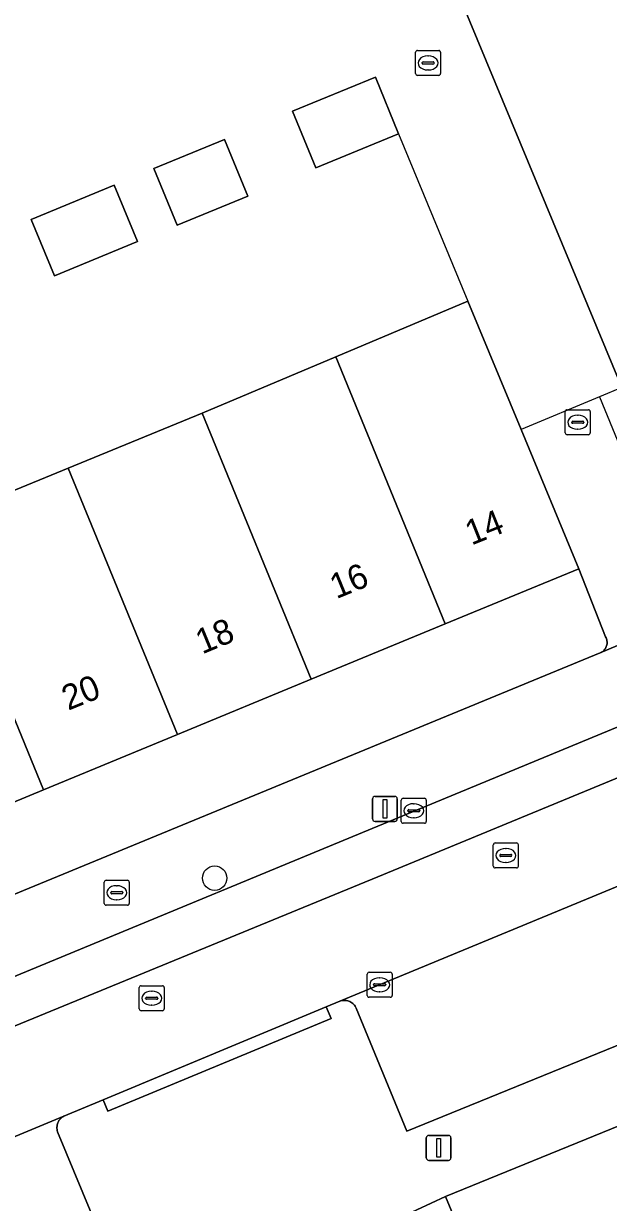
# Model space of a CAD drawing. Extents: x 160377 to 161131, y 383938 to 384853.
# Drawn here: x 161028.51 to 161051.94, y 384255.57 to 384302.76 of the extents above; entities that cross this region are included whole.
import ezdxf

# ---------------------------------------------------------------- set-up
doc = ezdxf.new("R2010")
doc.units = 0
for name, color, linetype in [('IMGEO_Boom', 7, 'Continuous'), ('IMGEO_Brandkraan', 7, 'Continuous'), ('IMGEO_Erf', 7, 'Continuous'), ('IMGEO_Hek', 7, 'Continuous'), ('IMGEO_Kolk', 7, 'Continuous'), ('IMGEO_Lichtmast', 7, 'Continuous'), ('IMGEO_Muur', 7, 'Continuous'), ('IMGEO_Pand', 7, 'Continuous'), ('IMGEO_Pand_nummerreeks', 7, 'Continuous'), ('IMGEO_Pand_overbouw', 7, 'Continuous'), ('IMGEO_Parkeervlak_open', 7, 'Continuous'), ('IMGEO_Rijbaan_lokaal_open', 7, 'Continuous'), ('IMGEO_Rioolput', 7, 'Continuous'), ('IMGEO_Voetpad_open', 7, 'Continuous')]:
    doc.layers.add(name, color=color, linetype=linetype)

msp = doc.modelspace()

# ---------------------------------------------------------------- linework, layer by layer
at = {"layer": 'IMGEO_Boom'}
msp.add_circle((161036.164, 384268.547), 0.489, dxfattribs=at)
at = {"layer": 'IMGEO_Brandkraan'}
for p, q in [((161031.742, 384267.538), (161031.742, 384268.39)), ((161031.817, 384268.464), (161032.669, 384268.464)), ((161032.23, 384268.244), (161032.255, 384268.244)), ((161032.743, 384268.39), (161032.743, 384267.538)), ((161032.001, 384267.958), (161032.001, 384267.97)), ((161032.439, 384267.921), (161032.041, 384267.921)), ((161032.044, 384268.007), (161032.442, 384268.007)), ((161032.253, 384267.684), (161032.228, 384267.684)), ((161032.485, 384267.97), (161032.485, 384267.958)), ((161032.669, 384267.464), (161031.817, 384267.464))]:
    msp.add_line(p, q, dxfattribs=at)
for points in [[(161031.742, 384267.538), (161031.742, 384268.39)], [(161031.817, 384268.464), (161032.669, 384268.464)], [(161032.743, 384268.39), (161032.743, 384267.538)], [(161032.669, 384267.464), (161031.817, 384267.464)]]:
    msp.add_lwpolyline(points, dxfattribs=at)
for centre, radius, start, end in [((161031.819, 384268.388), 0.0765, 91.552, 178.448), ((161031.819, 384268.388), 0.0765, 91.552, 178.448), ((161032.667, 384268.388), 0.0765, 1.552, 88.448), ((161032.667, 384268.388), 0.0765, 1.552, 88.448), ((161032.041, 384267.967), 0.0403, 85.8775, 175.7526), ((161032.038, 384267.957), 0.0366, 178.938, 274.7102), ((161032.442, 384267.964), 0.043, 264.8664, 352.4533), ((161032.446, 384267.969), 0.0386, 1.7309, 96.639), ((161031.819, 384267.54), 0.0765, 181.552, 268.448), ((161031.819, 384267.54), 0.0765, 181.552, 268.448), ((161032.667, 384267.54), 0.0765, 271.552, 358.448), ((161032.667, 384267.54), 0.0765, 271.552, 358.448)]:
    msp.add_arc(centre, radius, start, end, dxfattribs=at)
for centre, major_axis, ratio, start_param, end_param in [((161032.229, 384267.964), (-0.387, 0.002), 0.722429, 4.712389, 7.853982), ((161032.254, 384267.964), (-0.39, 0.002), 0.717154, 1.570796, 4.712389)]:
    msp.add_ellipse(centre, major_axis=major_axis, ratio=ratio, start_param=start_param, end_param=end_param, dxfattribs=at)
at = {"layer": 'IMGEO_Erf'}
for points in [[(161052.467, 384288.186), (161043.635, 384309.473)], [(161024.935, 384282.763), (161030.301, 384284.963), (161035.668, 384287.163), (161041.012, 384289.418), (161046.299, 384291.649), (161048.436, 384286.511), (161050.756, 384280.935), (161051.817, 384278.211), (161051.823, 384278.201), (161051.842, 384278.165), (161051.857, 384278.128), (161051.869, 384278.089), (161051.877, 384278.05), (161051.882, 384278.01), (161051.883, 384277.97), (161051.88, 384277.93), (161051.874, 384277.89), (161051.865, 384277.852), (161051.852, 384277.814), (161051.836, 384277.777), (161051.816, 384277.742), (161051.794, 384277.709), (161051.768, 384277.678), (161051.74, 384277.649), (161051.709, 384277.623), (161051.677, 384277.6), (161051.642, 384277.58), (161051.606, 384277.563), (161055.172, 384279.07)]]:
    msp.add_lwpolyline(points, dxfattribs=at)
for points in [[(161042.604, 384300.613), (161043.533, 384298.344), (161040.213, 384296.985), (161039.283, 384299.248)], [(161036.561, 384298.116), (161037.489, 384295.848), (161034.662, 384294.691), (161033.733, 384296.958)], [(161032.136, 384296.291), (161033.072, 384294.026), (161029.747, 384292.653), (161028.812, 384294.917)], [(161043.694, 384254.998), (161045.174, 384251.358), (161046.935, 384252.153), (161045.41, 384255.798)]]:
    msp.add_lwpolyline(points, close=True, dxfattribs=at)
at = {"layer": 'IMGEO_Hek'}
msp.add_lwpolyline([(161051.577, 384287.818), (161048.436, 384286.511)], dxfattribs=at)
at = {"layer": 'IMGEO_Kolk'}
for p, q in [((161044.285, 384301.679), (161045.137, 384301.679)), ((161044.21, 384300.753), (161044.21, 384301.605)), ((161044.469, 384301.173), (161044.469, 384301.185)), ((161044.512, 384301.222), (161044.91, 384301.222)), ((161044.698, 384301.459), (161044.723, 384301.459)), ((161044.953, 384301.185), (161044.953, 384301.173)), ((161045.211, 384301.605), (161045.211, 384300.753)), ((161045.137, 384300.679), (161044.285, 384300.679)), ((161044.907, 384301.136), (161044.509, 384301.136)), ((161044.721, 384300.899), (161044.696, 384300.899)), ((161050.205, 384286.371), (161050.205, 384287.223)), ((161050.28, 384287.297), (161051.132, 384287.297)), ((161050.693, 384287.077), (161050.718, 384287.077)), ((161051.206, 384287.223), (161051.206, 384286.371)), ((161050.464, 384286.791), (161050.464, 384286.803)), ((161050.902, 384286.754), (161050.504, 384286.754)), ((161050.507, 384286.84), (161050.905, 384286.84)), ((161050.716, 384286.517), (161050.691, 384286.517)), ((161050.948, 384286.803), (161050.948, 384286.791)), ((161051.132, 384286.297), (161050.28, 384286.297)), ((161043.639, 384270.819), (161043.639, 384271.671)), ((161043.714, 384271.745), (161044.566, 384271.745)), ((161044.127, 384271.525), (161044.152, 384271.525)), ((161044.64, 384271.671), (161044.64, 384270.819)), ((161043.898, 384271.239), (161043.898, 384271.251)), ((161044.336, 384271.202), (161043.938, 384271.202)), ((161043.941, 384271.288), (161044.339, 384271.288)), ((161044.15, 384270.965), (161044.125, 384270.965)), ((161044.382, 384271.251), (161044.382, 384271.239)), ((161044.566, 384270.745), (161043.714, 384270.745)), ((161042.273, 384263.852), (161042.273, 384264.704)), ((161042.348, 384264.778), (161043.2, 384264.778)), ((161042.761, 384264.558), (161042.786, 384264.558)), ((161043.274, 384264.704), (161043.274, 384263.852)), ((161042.532, 384264.272), (161042.532, 384264.284)), ((161042.97, 384264.235), (161042.572, 384264.235)), ((161042.575, 384264.321), (161042.973, 384264.321)), ((161042.784, 384263.998), (161042.759, 384263.998)), ((161043.016, 384264.284), (161043.016, 384264.272)), ((161043.2, 384263.778), (161042.348, 384263.778))]:
    msp.add_line(p, q, dxfattribs=at)
for points in [[(161044.285, 384301.679), (161045.137, 384301.679)], [(161044.21, 384300.753), (161044.21, 384301.605)], [(161045.211, 384301.605), (161045.211, 384300.753)], [(161045.137, 384300.679), (161044.285, 384300.679)], [(161050.205, 384286.371), (161050.205, 384287.223)], [(161050.28, 384287.297), (161051.132, 384287.297)], [(161051.206, 384287.223), (161051.206, 384286.371)], [(161051.132, 384286.297), (161050.28, 384286.297)], [(161043.639, 384270.819), (161043.639, 384271.671)], [(161043.714, 384271.745), (161044.566, 384271.745)], [(161044.64, 384271.671), (161044.64, 384270.819)], [(161044.566, 384270.745), (161043.714, 384270.745)], [(161042.273, 384263.852), (161042.273, 384264.704)], [(161042.348, 384264.778), (161043.2, 384264.778)], [(161043.274, 384264.704), (161043.274, 384263.852)], [(161043.2, 384263.778), (161042.348, 384263.778)]]:
    msp.add_lwpolyline(points, dxfattribs=at)
for centre, radius, start, end in [((161044.287, 384301.603), 0.0765, 91.552, 178.448), ((161044.287, 384301.603), 0.0765, 91.552, 178.448), ((161045.135, 384301.603), 0.0765, 1.552, 88.448), ((161045.135, 384301.603), 0.0765, 1.552, 88.448), ((161044.509, 384301.182), 0.0403, 85.8775, 175.7526), ((161044.506, 384301.172), 0.0366, 178.938, 274.7102), ((161044.91, 384301.179), 0.043, 264.8664, 352.4533), ((161044.914, 384301.184), 0.0386, 1.7309, 96.639), ((161044.287, 384300.755), 0.0765, 181.552, 268.448), ((161044.287, 384300.755), 0.0765, 181.552, 268.448), ((161045.135, 384300.755), 0.0765, 271.552, 358.448), ((161045.135, 384300.755), 0.0765, 271.552, 358.448), ((161050.282, 384287.221), 0.0765, 91.552, 178.448), ((161050.282, 384287.221), 0.0765, 91.552, 178.448), ((161051.13, 384287.221), 0.0765, 1.552, 88.448), ((161051.13, 384287.221), 0.0765, 1.552, 88.448), ((161050.504, 384286.8), 0.0403, 85.8775, 175.7526), ((161050.501, 384286.79), 0.0366, 178.938, 274.7102), ((161050.905, 384286.797), 0.043, 264.8664, 352.4533), ((161050.909, 384286.802), 0.0386, 1.7309, 96.639), ((161050.282, 384286.373), 0.0765, 181.552, 268.448), ((161050.282, 384286.373), 0.0765, 181.552, 268.448), ((161051.13, 384286.373), 0.0765, 271.552, 358.448), ((161051.13, 384286.373), 0.0765, 271.552, 358.448), ((161043.716, 384271.669), 0.0765, 91.552, 178.448), ((161043.716, 384271.669), 0.0765, 91.552, 178.448), ((161044.564, 384271.669), 0.0765, 1.552, 88.448), ((161044.564, 384271.669), 0.0765, 1.552, 88.448), ((161043.938, 384271.248), 0.0403, 85.8775, 175.7526), ((161043.935, 384271.238), 0.0366, 178.938, 274.7102), ((161044.339, 384271.245), 0.043, 264.8664, 352.4533), ((161044.343, 384271.25), 0.0386, 1.7309, 96.639), ((161043.716, 384270.821), 0.0765, 181.552, 268.448), ((161043.716, 384270.821), 0.0765, 181.552, 268.448), ((161044.564, 384270.821), 0.0765, 271.552, 358.448), ((161044.564, 384270.821), 0.0765, 271.552, 358.448), ((161042.35, 384264.702), 0.0765, 91.552, 178.448), ((161042.35, 384264.702), 0.0765, 91.552, 178.448), ((161043.198, 384264.702), 0.0765, 1.552, 88.448), ((161043.198, 384264.702), 0.0765, 1.552, 88.448), ((161042.572, 384264.281), 0.0403, 85.8775, 175.7526), ((161042.569, 384264.271), 0.0366, 178.938, 274.7102), ((161042.973, 384264.278), 0.043, 264.8664, 352.4533), ((161042.977, 384264.283), 0.0386, 1.7309, 96.639), ((161042.35, 384263.854), 0.0765, 181.552, 268.448), ((161042.35, 384263.854), 0.0765, 181.552, 268.448), ((161043.198, 384263.854), 0.0765, 271.552, 358.448), ((161043.198, 384263.854), 0.0765, 271.552, 358.448)]:
    msp.add_arc(centre, radius, start, end, dxfattribs=at)
for centre, major_axis, ratio, start_param, end_param in [((161044.697, 384301.179), (-0.387, 0.002), 0.722429, 4.712389, 7.853982), ((161044.722, 384301.179), (-0.39, 0.002), 0.717154, 1.570796, 4.712389), ((161050.692, 384286.797), (-0.387, 0.002), 0.722429, 4.712389, 7.853982), ((161050.717, 384286.797), (-0.39, 0.002), 0.717154, 1.570796, 4.712389), ((161044.126, 384271.245), (-0.387, 0.002), 0.722429, 4.712389, 7.853982), ((161044.151, 384271.245), (-0.39, 0.002), 0.717154, 1.570796, 4.712389), ((161042.76, 384264.278), (-0.387, 0.002), 0.722429, 4.712389, 7.853982), ((161042.785, 384264.278), (-0.39, 0.002), 0.717154, 1.570796, 4.712389)]:
    msp.add_ellipse(centre, major_axis=major_axis, ratio=ratio, start_param=start_param, end_param=end_param, dxfattribs=at)
at = {"layer": 'IMGEO_Lichtmast'}
for p, q in [((161042.488, 384270.917), (161042.488, 384271.717)), ((161042.488, 384271.717), (161042.488, 384270.917)), ((161042.588, 384271.817), (161043.378, 384271.817)), ((161043.378, 384271.817), (161042.588, 384271.817)), ((161043.478, 384271.717), (161043.478, 384270.917)), ((161043.478, 384270.917), (161043.478, 384271.717)), ((161043.378, 384270.817), (161042.588, 384270.817)), ((161042.588, 384270.817), (161043.378, 384270.817)), ((161044.74, 384258.249), (161045.53, 384258.249)), ((161045.53, 384258.249), (161044.74, 384258.249)), ((161044.64, 384257.349), (161044.64, 384258.149)), ((161044.64, 384258.149), (161044.64, 384257.349)), ((161045.63, 384258.149), (161045.63, 384257.349)), ((161045.63, 384257.349), (161045.63, 384258.149)), ((161045.53, 384257.249), (161044.74, 384257.249)), ((161044.74, 384257.249), (161045.53, 384257.249))]:
    msp.add_line(p, q, dxfattribs=at)
for points in [[(161042.908, 384271.692), (161043.058, 384271.692), (161043.058, 384270.942), (161042.908, 384270.942), (161042.908, 384271.692)], [(161045.06, 384258.124), (161045.21, 384258.124), (161045.21, 384257.374), (161045.06, 384257.374), (161045.06, 384258.124)]]:
    msp.add_lwpolyline(points, dxfattribs=at)
for centre, start, end in [((161042.588, 384271.717), 90, 180), ((161042.588, 384271.717), 90, 180), ((161043.378, 384271.717), 0, 90), ((161043.378, 384271.717), 360, 90), ((161042.588, 384270.917), 180, 270), ((161042.588, 384270.917), 180, 270), ((161043.378, 384270.917), 270, 0), ((161043.378, 384270.917), 270, 0), ((161044.74, 384258.149), 90, 180), ((161044.74, 384258.149), 90, 180), ((161045.53, 384258.149), 0, 90), ((161045.53, 384258.149), 360, 90), ((161044.74, 384257.349), 180, 270), ((161044.74, 384257.349), 180, 270), ((161045.53, 384257.349), 270, 0), ((161045.53, 384257.349), 270, 0)]:
    msp.add_arc(centre, 0.1, start, end, dxfattribs=at)
at = {"layer": 'IMGEO_Muur'}
msp.add_lwpolyline([(161043.533, 384298.344), (161046.299, 384291.649)], dxfattribs=at)
at = {"layer": 'IMGEO_Pand'}
for points in [[(161074.82, 384302.027), (161073.837, 384304.457), (161072.112, 384308.722), (161070.425, 384312.894), (161070.278, 384312.832), (161070.04, 384312.733), (161067.27, 384319.352), (161066.575, 384319.061), (161064.145, 384317.949), (161064.108, 384318.029), (161063.456, 384317.756), (161049.287, 384311.826), (161048.407, 384311.458), (161043.635, 384309.473), (161052.467, 384288.186), (161056.088, 384279.458), (161075.193, 384287.422), (161079.928, 384289.396)], [(161039.283, 384299.248), (161040.213, 384296.985), (161043.533, 384298.344), (161042.604, 384300.613)], [(161033.733, 384296.958), (161034.662, 384294.691), (161037.489, 384295.848), (161036.561, 384298.116)], [(161032.136, 384296.291), (161028.812, 384294.917), (161029.747, 384292.653), (161033.072, 384294.026)], [(161048.436, 384286.511), (161046.299, 384291.649), (161041.012, 384289.418), (161045.396, 384278.723), (161050.756, 384280.935)], [(161045.396, 384278.723), (161041.012, 384289.418), (161035.668, 384287.163), (161040.035, 384276.511)], [(161030.301, 384284.963), (161034.674, 384274.298), (161040.035, 384276.511), (161035.668, 384287.163)], [(161029.312, 384272.085), (161034.674, 384274.298), (161030.301, 384284.963), (161024.935, 384282.763)], [(161024.935, 384282.763), (161019.568, 384280.563), (161023.951, 384269.873), (161029.312, 384272.085)], [(161073.438, 384255.204), (161076.73, 384256.587), (161076.649, 384256.781), (161072.444, 384266.783), (161065.409, 384263.914), (161066.768, 384260.583), (161053.802, 384255.26), (161052.424, 384258.656), (161045.41, 384255.798), (161046.935, 384252.153), (161047.835, 384250), (161052.543, 384238.746), (161076.199, 384248.638), (161075.626, 384250)]]:
    msp.add_lwpolyline(points, close=True, dxfattribs=at)
at = {"layer": 'IMGEO_Pand_overbouw'}
msp.add_lwpolyline([(161052.467, 384288.186), (161051.577, 384287.818), (161055.172, 384279.07), (161055.35, 384278.637), (161055.553, 384278.143), (161055.941, 384278.304), (161075.592, 384286.461), (161075.193, 384287.422), (161056.088, 384279.458)], close=True, dxfattribs=at)
at = {"layer": 'IMGEO_Parkeervlak_open'}
msp.add_lwpolyline([(161081.096, 384284.415), (161080.336, 384286.263), (161057.566, 384276.76), (161052.671, 384274.752), (161019.797, 384261.173), (161015.314, 384259.321), (160993.424, 384250.278), (160994.1, 384248.648), (161042.696, 384268.598), (161061.71, 384276.448)], close=True, dxfattribs=at)
for points in [[(161082.088, 384280.53), (161041.18, 384263.62), (161041.224, 384263.635), (161041.268, 384263.645), (161041.314, 384263.652), (161041.36, 384263.654), (161041.405, 384263.652), (161041.451, 384263.646), (161041.496, 384263.637), (161041.539, 384263.623), (161041.582, 384263.605), (161041.622, 384263.584), (161041.661, 384263.559), (161041.697, 384263.531), (161041.73, 384263.499), (161041.76, 384263.465), (161041.788, 384263.428), (161041.812, 384263.389), (161041.832, 384263.348), (161043.859, 384258.417), (161083.983, 384274.757)], [(161031.902, 384253.51), (161029.876, 384258.391), (161029.861, 384258.442), (161029.852, 384258.487), (161029.848, 384258.533), (161029.847, 384258.578), (161029.851, 384258.624), (161029.858, 384258.67), (161029.87, 384258.714), (161029.885, 384258.757), (161029.905, 384258.799), (161029.928, 384258.839), (161029.954, 384258.876), (161029.984, 384258.911), (161030.017, 384258.943), (161030.052, 384258.973), (161030.09, 384258.999), (161030.13, 384259.021), (161010.215, 384250.736)]]:
    msp.add_lwpolyline(points, dxfattribs=at)
at = {"layer": 'IMGEO_Rijbaan_lokaal_open'}
msp.add_lwpolyline([(161082.088, 384280.53), (161082.604, 384280.744), (161081.096, 384284.415), (161061.71, 384276.448), (161042.696, 384268.598), (160994.1, 384248.648), (160995.677, 384244.841), (160997.941, 384245.759), (161000, 384246.593), (161008.022, 384249.845), (161008.405, 384250), (161010.006, 384250.649), (161010.215, 384250.736), (161030.13, 384259.021), (161031.697, 384259.673), (161040.634, 384263.393), (161041.18, 384263.62)], close=True, dxfattribs=at)
at = {"layer": 'IMGEO_Rioolput'}
for p, q in [((161047.326, 384269.028), (161047.326, 384269.88)), ((161047.401, 384269.954), (161048.253, 384269.954)), ((161047.814, 384269.734), (161047.839, 384269.734)), ((161048.327, 384269.88), (161048.327, 384269.028)), ((161047.585, 384269.448), (161047.585, 384269.46)), ((161048.023, 384269.411), (161047.625, 384269.411)), ((161047.628, 384269.497), (161048.026, 384269.497)), ((161047.837, 384269.174), (161047.812, 384269.174)), ((161048.069, 384269.46), (161048.069, 384269.448)), ((161048.253, 384268.954), (161047.401, 384268.954)), ((161033.142, 384263.315), (161033.142, 384264.167)), ((161033.217, 384264.241), (161034.069, 384264.241)), ((161033.63, 384264.021), (161033.655, 384264.021)), ((161034.143, 384264.167), (161034.143, 384263.315)), ((161033.401, 384263.735), (161033.401, 384263.747)), ((161033.839, 384263.698), (161033.441, 384263.698)), ((161033.444, 384263.784), (161033.842, 384263.784)), ((161033.653, 384263.461), (161033.628, 384263.461)), ((161033.885, 384263.747), (161033.885, 384263.735)), ((161034.069, 384263.241), (161033.217, 384263.241))]:
    msp.add_line(p, q, dxfattribs=at)
for points in [[(161047.326, 384269.028), (161047.326, 384269.88)], [(161047.401, 384269.954), (161048.253, 384269.954)], [(161048.327, 384269.88), (161048.327, 384269.028)], [(161048.253, 384268.954), (161047.401, 384268.954)], [(161033.142, 384263.315), (161033.142, 384264.167)], [(161033.217, 384264.241), (161034.069, 384264.241)], [(161034.143, 384264.167), (161034.143, 384263.315)], [(161034.069, 384263.241), (161033.217, 384263.241)]]:
    msp.add_lwpolyline(points, dxfattribs=at)
for centre, radius, start, end in [((161047.403, 384269.878), 0.0765, 91.552, 178.448), ((161047.403, 384269.878), 0.0765, 91.552, 178.448), ((161048.251, 384269.878), 0.0765, 1.552, 88.448), ((161048.251, 384269.878), 0.0765, 1.552, 88.448), ((161047.625, 384269.457), 0.0403, 85.8775, 175.7526), ((161047.622, 384269.447), 0.0366, 178.938, 274.7102), ((161048.026, 384269.454), 0.043, 264.8664, 352.4533), ((161048.03, 384269.459), 0.0386, 1.7309, 96.639), ((161047.403, 384269.03), 0.0765, 181.552, 268.448), ((161047.403, 384269.03), 0.0765, 181.552, 268.448), ((161048.251, 384269.03), 0.0765, 271.552, 358.448), ((161048.251, 384269.03), 0.0765, 271.552, 358.448), ((161033.219, 384264.165), 0.0765, 91.552, 178.448), ((161033.219, 384264.165), 0.0765, 91.552, 178.448), ((161034.067, 384264.165), 0.0765, 1.552, 88.448), ((161034.067, 384264.165), 0.0765, 1.552, 88.448), ((161033.441, 384263.744), 0.0403, 85.8775, 175.7526), ((161033.438, 384263.734), 0.0366, 178.938, 274.7102), ((161033.842, 384263.741), 0.043, 264.8664, 352.4533), ((161033.846, 384263.746), 0.0386, 1.7309, 96.639), ((161033.219, 384263.317), 0.0765, 181.552, 268.448), ((161033.219, 384263.317), 0.0765, 181.552, 268.448), ((161034.067, 384263.317), 0.0765, 271.552, 358.448), ((161034.067, 384263.317), 0.0765, 271.552, 358.448)]:
    msp.add_arc(centre, radius, start, end, dxfattribs=at)
for centre, major_axis, ratio, start_param, end_param in [((161047.813, 384269.454), (-0.387, 0.002), 0.722429, 4.712389, 7.853982), ((161047.838, 384269.454), (-0.39, 0.002), 0.717154, 1.570796, 4.712389), ((161033.629, 384263.741), (-0.387, 0.002), 0.722429, 4.712389, 7.853982), ((161033.654, 384263.741), (-0.39, 0.002), 0.717154, 1.570796, 4.712389)]:
    msp.add_ellipse(centre, major_axis=major_axis, ratio=ratio, start_param=start_param, end_param=end_param, dxfattribs=at)
at = {"layer": 'IMGEO_Voetpad_open'}
for points in [[(160993.424, 384250.278), (161015.314, 384259.321), (161019.797, 384261.173), (161052.671, 384274.752), (161052.494, 384275.183), (161057.367, 384277.188), (161057.566, 384276.76), (161080.336, 384286.263), (161082.801, 384287.24), (161092.869, 384291.413), (161091.647, 384294.282), (161079.928, 384289.396), (161075.193, 384287.422), (161075.592, 384286.461), (161055.941, 384278.304), (161055.553, 384278.143), (161055.35, 384278.637), (161055.172, 384279.07), (161051.606, 384277.563), (161009.191, 384260.096), (161007.49, 384259.381), (160925.705, 384225.617)], [(161009.191, 384260.096), (161051.606, 384277.563), (161051.642, 384277.58), (161051.677, 384277.6), (161051.709, 384277.623), (161051.74, 384277.649), (161051.768, 384277.678), (161051.794, 384277.709), (161051.816, 384277.742), (161051.836, 384277.777), (161051.852, 384277.814), (161051.865, 384277.852), (161051.874, 384277.89), (161051.88, 384277.93), (161051.883, 384277.97), (161051.882, 384278.01), (161051.877, 384278.05), (161051.869, 384278.089), (161051.857, 384278.128), (161051.842, 384278.165), (161051.823, 384278.201), (161051.817, 384278.211), (161050.756, 384280.935), (161045.396, 384278.723), (161040.035, 384276.511), (161034.674, 384274.298), (161029.312, 384272.085), (161023.951, 384269.873)], [(161043.694, 384254.998), (161045.41, 384255.798), (161052.424, 384258.656), (161065.409, 384263.914), (161072.444, 384266.783), (161086.625, 384272.558), (161094.601, 384275.762)], [(161083.983, 384274.757), (161043.859, 384258.417), (161041.832, 384263.348), (161041.812, 384263.389), (161041.788, 384263.428), (161041.76, 384263.465), (161041.73, 384263.499), (161041.697, 384263.531), (161041.661, 384263.559), (161041.622, 384263.584), (161041.582, 384263.605), (161041.539, 384263.623), (161041.496, 384263.637), (161041.451, 384263.646), (161041.405, 384263.652), (161041.36, 384263.654), (161041.314, 384263.652), (161041.268, 384263.645), (161041.224, 384263.635), (161041.18, 384263.62), (161040.634, 384263.393), (161040.826, 384262.932), (161031.889, 384259.214), (161031.697, 384259.673), (161030.13, 384259.021), (161030.09, 384258.999), (161030.052, 384258.973), (161030.017, 384258.943), (161029.984, 384258.911), (161029.954, 384258.876), (161029.928, 384258.839), (161029.905, 384258.799), (161029.885, 384258.757), (161029.87, 384258.714), (161029.858, 384258.67), (161029.851, 384258.624), (161029.847, 384258.578), (161029.848, 384258.533), (161029.852, 384258.487), (161029.861, 384258.442), (161029.876, 384258.391), (161031.902, 384253.51)]]:
    msp.add_lwpolyline(points, dxfattribs=at)
msp.add_lwpolyline([(161031.697, 384259.673), (161031.889, 384259.214), (161040.826, 384262.932), (161040.634, 384263.393)], close=True, dxfattribs=at)

# ---------------------------------------------------------------- texts
at = {"layer": 'IMGEO_Pand_nummerreeks'}
for s, rotation, p in [('14', 21.8014, (161046.449, 384281.857)), ('16', 22.249, (161041.037, 384279.71)), ('18', 22.433, (161035.662, 384277.499)), ('20', 21.9824, (161030.295, 384275.245))]:
    msp.add_text(s, height=1, rotation=rotation, dxfattribs=at).set_placement(p)

doc.saveas('drawing.dxf')
